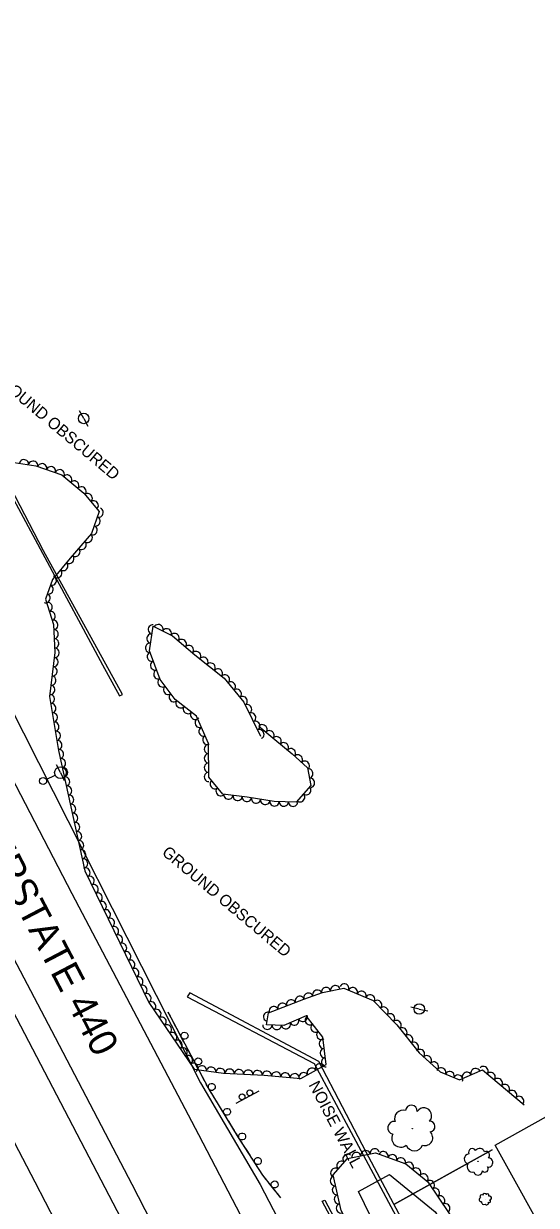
# Model space of a CAD drawing. Extents: x 1722896 to 1754269, y 648279 to 666297.
# Drawn here: x 1727868 to 1728088, y 654020 to 654527 of the extents above; entities that cross this region are included whole.
import ezdxf

# ---------------------------------------------------------------- set-up
doc = ezdxf.new("R2010")
doc.units = 0
for name, color, linetype in [('DESIGN - CENTERLINE - Proposed Text', 7, 'Continuous'), ('DESIGN - PUBLIC HEARING - Shapes', 7, 'Continuous'), ('DESIGN - SCRATCH - User 1', 7, 'Continuous'), ('DESIGN - SHEET - Linework', 7, 'Continuous'), ('SURVEY - CENTERLINE - Preliminary', 7, 'Continuous'), ('SURVEY - CENTERLINE - Preliminary Text', 7, 'Continuous'), ('SURVEY - DTM - Breaklines', 7, 'Continuous'), ('SURVEY - VEGETATION - Features with Text', 7, 'Continuous')]:
    doc.layers.add(name, color=color, linetype=linetype)

msp = doc.modelspace()

# ---------------------------------------------------------------- linework, layer by layer
at = {"layer": 'DESIGN - CENTERLINE - Proposed Text'}
for points in [[(1728144.04, 653969.42), (1728120.36, 653956.29), (1728070.69, 654045.71), (1728092.72, 654058.06)], [(1728069.31, 654043.66), (1728027.11, 654020.24), (1728069.31, 654043.66)]]:
    msp.add_lwpolyline(points, dxfattribs=at)
at = {"layer": 'DESIGN - PUBLIC HEARING - Shapes'}
msp.add_line((1727969.18, 654068.9), (1727959.28, 654063.67), dxfattribs=at)
for centre in [(1727961.91, 654066.45), (1727965.23, 654068.2)]:
    msp.add_circle(centre, 1.25, dxfattribs=at)
at = {"layer": 'DESIGN - SCRATCH - User 1'}
for points in [[(1727755.79, 654525.5), (1727755.7, 654525.33), (1727793.94, 654453.03), (1727852.37, 654344.11), (1727902.04, 654251.86), (1727909.36, 654238.53), (1727910.59, 654239.19)], [(1727910.59, 654239.19), (1727876.62, 654300.9), (1727850.44, 654351.09), (1727787.48, 654468.73), (1727756.63, 654527.12), (1727756.48, 654526.84)], [(1728216.51, 653662.39), (1728185.08, 653722.12), (1728148.51, 653790.45), (1728086.82, 653908.4), (1728015.23, 654042.68), (1727994.93, 654081.61), (1727939.46, 654111.11), (1727938.39, 654109.45), (1727992.85, 654080.84), (1728018.17, 654033.5), (1728080.24, 653917.85), (1728150.25, 653784.38), (1728186.88, 653715.54), (1728215.31, 653662.32), (1728216.51, 653662.39)], [(1727978.63, 654023.1), (1727970.81, 654032.86), (1727960.4, 654049.09), (1727947.36, 654070.42), (1727930.18, 654102.82)], [(1727931.12, 654101.04), (1727930.18, 654102.82)], [(1727932.98, 654097.55), (1727931.87, 654099.63)], [(1727934.07, 654095.47), (1727932.98, 654097.55)], [(1727936.98, 654090), (1727934.82, 654094.06)], [(1727938.83, 654086.51), (1727937.73, 654088.58)], [(1727939.93, 654084.43), (1727938.83, 654086.51)], [(1727942.83, 654078.95), (1727940.68, 654083.02)], [(1727944.68, 654075.46), (1727943.58, 654077.54)], [(1727945.78, 654073.39), (1727944.68, 654075.46)], [(1727948.84, 654067.99), (1727947.36, 654070.42), (1727946.53, 654071.97)], [(1727950.9, 654064.62), (1727949.67, 654066.63)], [(1727952.13, 654062.62), (1727950.9, 654064.62)], [(1727955.36, 654057.33), (1727952.96, 654061.26)], [(1727957.43, 654053.96), (1727956.2, 654055.97)], [(1727958.65, 654051.96), (1727957.43, 654053.96)], [(1727961.94, 654046.7), (1727960.4, 654049.09), (1727959.49, 654050.59)], [(1727964.07, 654043.38), (1727962.8, 654045.35)], [(1727965.34, 654041.4), (1727964.07, 654043.38)], [(1727968.68, 654036.18), (1727966.2, 654040.05)], [(1727970.81, 654032.85), (1727970.81, 654032.86), (1727969.55, 654034.83)], [(1727972.28, 654031.02), (1727970.81, 654032.85)], [(1727976.16, 654026.18), (1727973.28, 654029.77)], [(1727978.63, 654023.1), (1727977.16, 654024.93)], [(1728186.41, 653660.27), (1728132.59, 653764.45), (1728071.63, 653878.81), (1728024.24, 653969.54), (1727996.39, 654021.67), (1727997.47, 654022.12), (1728027.51, 653965.29), (1728072.05, 653880.32), (1728120.17, 653790.57), (1728161.69, 653710.99), (1728187.26, 653660.89), (1728186.41, 653660.27)]]:
    msp.add_lwpolyline(points, dxfattribs=at)
for centre, start, end in [((1727937.24, 654092.71), 321.1855, 321.1757), ((1727943.09, 654081.67), 321.1855, 321.1757), ((1727948.93, 654070.72), 324.7241, 324.7143), ((1727955.45, 654060.06), 324.7241, 324.7143), ((1727961.97, 654049.43), 325.9149, 325.9051), ((1727968.72, 654038.9), 325.9149, 325.9051), ((1727975.91, 654028.89), 331.9613, 331.9515)]:
    msp.add_arc(centre, 1.5, start, end, dxfattribs=at)
at = {"layer": 'SURVEY - CENTERLINE - Preliminary'}
msp.add_lwpolyline([(1728111.65, 653920.96), (1728129.65, 653923.68), (1728179.9, 653837.31), (1728160.15, 653834.86), (1728148.81, 653837.29), (1728156.15, 653805.08), (1728145.65, 653793.93), (1728127.12, 653796.33), (1728111.09, 653825.85), (1728082.31, 653884.14), (1728039.98, 653968.18), (1728011.96, 654025.9), (1728025.22, 654033.17), (1728044.9, 654017.07), (1728081, 653959.72), (1728089.73, 653926.28), (1728093.54, 653915.05), (1728111.65, 653920.96)], dxfattribs=at)
at = {"layer": 'SURVEY - CENTERLINE - Preliminary Text'}
for points in [[(1727732.21, 654484.49), (1727768.97, 654413.16), (1727813.96, 654328.14), (1727855.35, 654247.58), (1727944.04, 654072.45), (1727969.68, 654028.83), (1727996, 653978.27), (1728034.88, 653904.71), (1728077.58, 653821.81), (1728093.03, 653790.56)], [(1727722.77, 654472.46), (1727768.58, 654384.88), (1727826.36, 654273.79), (1727888.83, 654153.82), (1727943.15, 654050.35), (1728009.97, 653922.32), (1728073.7, 653799.5), (1728141.6, 653670.38), (1728151.37, 653652.53)], [(1728116.24, 653642.76), (1728107.48, 653658.71), (1728074.15, 653721.71), (1728046.24, 653775.34), (1728016.12, 653833.27), (1727981.9, 653898.85), (1727950.87, 653958.62), (1727914.73, 654028.82), (1727880.2, 654094.82), (1727841.31, 654168.57), (1727801.85, 654243.95), (1727765.71, 654313.53), (1727729.09, 654384.15), (1727699.55, 654441.02)], [(1728106.35, 653640.14), (1728099.8, 653652.14), (1728062.27, 653721.74), (1728019.66, 653803.94), (1727979.61, 653881.08), (1727952.11, 653934.01), (1727920.36, 653994.55), (1727860.06, 654109.98), (1727811.47, 654203.83), (1727757.76, 654306.23), (1727711.6, 654395.49), (1727693.17, 654431.8)], [(1727676.45, 654407.23), (1727702.23, 654357.01), (1727745.09, 654275.06), (1727787.23, 654194.22), (1727832.25, 654107.66), (1727872.91, 654030.02), (1727921.69, 653935.62), (1727972.69, 653838.18), (1728031.26, 653725.98), (1728066.56, 653657.62), (1728081.26, 653631.23)]]:
    msp.add_lwpolyline(points, dxfattribs=at)
at = {"layer": 'SURVEY - DTM - Breaklines'}
for p, q in [((1727893.91, 654357.66), (1727892.09, 654360.94)), ((1727893.91, 654357.66), (1727895.72, 654354.38)), ((1727877.84, 654202.68), (1727881.66, 654204.53)), ((1727883.91, 654205.62), (1727882.28, 654209)), ((1727883.91, 654205.62), (1727885.55, 654202.25)), ((1728038.04, 654104.17), (1728034.36, 654104.92)), ((1728038.04, 654104.17), (1728041.71, 654103.43))]:
    msp.add_line(p, q, dxfattribs=at)
for centre, radius in [((1727893.91, 654357.66), 2.25), ((1727883.91, 654205.62), 2.5), ((1727876.49, 654202.03), 1.5), ((1728038.04, 654104.17), 2.25)]:
    msp.add_circle(centre, radius, dxfattribs=at)
at = {"layer": 'SURVEY - VEGETATION - Features with Text'}
for points in [[(1727864.05, 654338.76), (1727873.33, 654337.31), (1727884.48, 654333.51), (1727893.94, 654325.58), (1727900.55, 654317.66), (1727897.32, 654308.22), (1727888.1, 654297.68), (1727880.48, 654288.58), (1727877.44, 654280.14), (1727880.91, 654269.25), (1727881.54, 654257.19), (1727879.29, 654238.36), (1727883.07, 654215.16), (1727894.46, 654163.45), (1727921.88, 654106.96), (1727941.4, 654078.41), (1727953.91, 654076.65), (1727971.42, 654075.74), (1727987.16, 654074.31), (1727997.98, 654080.33), (1727996.6, 654092.02), (1727989.41, 654101.3), (1727979.81, 654097.14), (1727972.4, 654097.32), (1727973.34, 654102.48), (1727988.43, 654108.45), (1727996.47, 654111.21), (1728005.69, 654113.13), (1728018.27, 654107.81), (1728028.39, 654097.31), (1728037.94, 654085.31), (1728047.03, 654077.2), (1728055.31, 654073.75), (1728065.12, 654078.08), (1728083.03, 654063.09)], [(1727969.17, 654225.58), (1727976, 654219.89), (1727983.45, 654213.64), (1727990.07, 654207.64), (1727991.42, 654200.1), (1727985.21, 654193.02), (1727975.73, 654193.17), (1727964.15, 654195.06), (1727953.64, 654196.36), (1727947.59, 654203.72), (1727947.57, 654218.19), (1727942.32, 654229.92), (1727933.21, 654237.07), (1727926.69, 654245.56), (1727922.15, 654257.97), (1727923.7, 654268.47), (1727932.04, 654264.28), (1727941.61, 654256.26), (1727954.22, 654246.24), (1727962.73, 654235.83), (1727969.86, 654221.34)], [(1728118.09, 653799.11), (1728088.15, 653856.39), (1728044.87, 653940.83), (1728004.48, 654017.71), (1728001.08, 654033.05), (1728007.17, 654039.98), (1728019.22, 654042.39), (1728032.25, 654037.67), (1728041.68, 654030.02), (1728055.25, 654009.84), (1728065.96, 653995.01), (1728075.02, 653981.65), (1728081.99, 653968.19), (1728086.97, 653955.03), (1728093.07, 653939.85)]]:
    msp.add_lwpolyline(points, dxfattribs=at)
for centre, radius in [((1728035.03, 654052.8), 0.117), ((1728063.27, 654038.78), 0.0689), ((1728066.35, 654022.57), 0.0296)]:
    msp.add_circle(centre, radius, dxfattribs=at)
for centre, radius, start, end in [((1728034.64, 654060.32), 2.54, 357.1992, 174.5184), ((1728031.03, 654057.13), 3.6, 72.4863, 199.3319), ((1728040.01, 654058.42), 3.34, 314.5806, 148.0002), ((1728027.27, 654053.17), 2.79, 82.6452, 257.6455), ((1728042.48, 654053.75), 2.3, 274.5599, 93.3055), ((1728030.03, 654048.68), 3.79, 152.3923, 308.2308), ((1728040.48, 654048.93), 3.35, 252.4437, 49.2326), ((1728035.92, 654047.11), 3.81, 201.4965, 339.0207), ((1728059.58, 654039.78), 2.24, 97.793, 253.6315), ((1728060.79, 654042.64), 1.65, 28.0459, 203.0462), ((1728063.98, 654042.19), 2.12, 17.887, 144.7327), ((1728066.75, 654041.54), 1.5, 302.6, 119.9191), ((1728060.83, 654036.41), 2.25, 146.8972, 284.4214), ((1728067.68, 654038.31), 1.97, 259.9813, 93.401), ((1728063.27, 654034.84), 1.97, 197.8445, 354.6334), ((1728066.28, 654035.53), 1.36, 219.9606, 38.7063), ((1728064.72, 654022.41), 0.961, 118.6723, 274.5108), ((1728064.77, 654023.74), 0.709, 48.9252, 223.9255), ((1728066.12, 654024.05), 0.914, 38.7663, 165.612), ((1728067.33, 654024.21), 0.645, 323.4793, 140.7984), ((1728068.06, 654021.72), 0.583, 240.8399, 59.5856), ((1728068.2, 654023.06), 0.848, 280.8606, 114.2803), ((1728065.74, 654021.24), 0.968, 167.7765, 305.3007), ((1728066.96, 654020.99), 0.849, 218.7238, 15.5127)]:
    msp.add_arc(centre, radius, start, end, dxfattribs=at)
for centre, major_axis in [((1727868.28, 654338.1), (1.98, -0.31)), ((1727872.23, 654337.48), (1.98, -0.31)), ((1727876.07, 654336.38), (1.89, -0.65)), ((1727879.85, 654335.09), (1.89, -0.65)), ((1727883.64, 654333.8), (1.89, -0.65)), ((1727886.86, 654331.51), (1.53, -1.29)), ((1727889.93, 654328.94), (1.53, -1.29)), ((1727892.99, 654326.37), (1.53, -1.29)), ((1727895.71, 654323.46), (1.28, -1.53)), ((1727898.28, 654320.39), (1.28, -1.53)), ((1727900.41, 654317.24), (-0.65, -1.89)), ((1727897.82, 654309.67), (-0.65, -1.89)), ((1727899.11, 654313.46), (-0.65, -1.89)), ((1727895.7, 654306.36), (-1.32, -1.51)), ((1727890.43, 654300.34), (-1.32, -1.51)), ((1727893.06, 654303.35), (-1.32, -1.51)), ((1727885.24, 654294.26), (-1.28, -1.53)), ((1727887.8, 654297.32), (-1.28, -1.53)), ((1727882.67, 654291.19), (-1.28, -1.53)), ((1727878.92, 654284.26), (-0.68, -1.88)), ((1727880.28, 654288.02), (-0.68, -1.88)), ((1727877.57, 654280.49), (-0.68, -1.88)), ((1727878.54, 654276.69), (0.61, -1.91)), ((1727879.75, 654272.87), (0.61, -1.91)), ((1727880.92, 654269.05), (0.1, -2)), ((1727881.13, 654265.06), (0.1, -2)), ((1727922.91, 654263.15), (0.29, 1.98)), ((1727923.5, 654267.1), (0.29, 1.98)), ((1727926.04, 654267.3), (1.79, -0.9)), ((1727929.61, 654265.5), (1.79, -0.9)), ((1727933.02, 654263.46), (1.53, -1.29)), ((1727881.34, 654261.07), (0.1, -2)), ((1727922.33, 654259.19), (0.29, 1.98)), ((1727936.09, 654260.89), (1.53, -1.29)), ((1727939.15, 654258.31), (1.53, -1.29)), ((1727881.05, 654253.1), (-0.24, -1.99)), ((1727881.52, 654257.07), (-0.24, -1.99)), ((1727923.1, 654255.37), (-0.69, 1.88)), ((1727942.23, 654255.76), (1.57, -1.24)), ((1727945.36, 654253.27), (1.57, -1.24)), ((1727880.58, 654249.13), (-0.24, -1.99)), ((1727924.47, 654251.62), (-0.69, 1.88)), ((1727948.5, 654250.79), (1.57, -1.24)), ((1727951.63, 654248.3), (1.57, -1.24)), ((1727880.1, 654245.16), (-0.24, -1.99)), ((1727925.85, 654247.86), (-0.69, 1.88)), ((1727927.64, 654244.33), (-1.22, 1.59)), ((1727954.66, 654245.71), (1.27, -1.55)), ((1727957.19, 654242.61), (1.27, -1.55)), ((1727879.63, 654241.18), (-0.24, -1.99)), ((1727930.07, 654241.16), (-1.22, 1.59)), ((1727959.72, 654239.51), (1.27, -1.55)), ((1727879.48, 654237.22), (0.32, -1.97)), ((1727880.12, 654233.27), (0.32, -1.97)), ((1727932.51, 654237.98), (-1.22, 1.59)), ((1727935.45, 654235.31), (-1.57, 1.24)), ((1727962.25, 654236.41), (1.27, -1.55)), ((1727964.16, 654232.92), (0.88, -1.79)), ((1727880.76, 654229.32), (0.32, -1.97)), ((1727938.59, 654232.84), (-1.57, 1.24)), ((1727941.74, 654230.37), (-1.57, 1.24)), ((1727965.93, 654229.33), (0.88, -1.79)), ((1727881.41, 654225.37), (0.32, -1.97)), ((1727943.65, 654226.94), (-0.82, 1.83)), ((1727945.29, 654223.29), (-0.82, 1.83)), ((1727967.7, 654225.74), (0.88, -1.79)), ((1727970.71, 654224.3), (1.54, -1.28)), ((1727882.05, 654221.43), (0.32, -1.97)), ((1727882.69, 654217.48), (0.32, -1.97)), ((1727946.92, 654219.64), (-0.82, 1.83)), ((1727969.46, 654222.15), (0.88, -1.79)), ((1727973.78, 654221.73), (1.54, -1.28)), ((1727976.85, 654219.17), (1.53, -1.29)), ((1727883.42, 654213.55), (0.43, -1.95)), ((1727947.57, 654215.77), (0, 2)), ((1727979.92, 654216.6), (1.53, -1.29)), ((1727982.98, 654214.03), (1.53, -1.29)), ((1727884.28, 654209.64), (0.43, -1.95)), ((1727947.58, 654211.77), (0, 2)), ((1727947.59, 654207.77), (0, 2)), ((1727985.96, 654211.36), (1.48, -1.34)), ((1727988.93, 654208.68), (1.48, -1.34)), ((1727885.15, 654205.74), (0.43, -1.95)), ((1727947.59, 654203.77), (0, 2)), ((1727990.51, 654205.22), (0.35, -1.97)), ((1727886.01, 654201.83), (0.43, -1.95)), ((1727886.87, 654197.92), (0.43, -1.95)), ((1727950.1, 654200.67), (-1.27, 1.55)), ((1727952.64, 654197.58), (-1.27, 1.55)), ((1727989.58, 654198), (-1.32, -1.5)), ((1727991.21, 654201.29), (0.35, -1.97)), ((1727887.73, 654194.02), (0.43, -1.95)), ((1727956.05, 654196.07), (-1.98, 0.25)), ((1727960.02, 654195.57), (-1.98, 0.25)), ((1727963.99, 654195.08), (-1.98, 0.25)), ((1727967.94, 654194.44), (-1.97, 0.32)), ((1727971.88, 654193.8), (-1.97, 0.32)), ((1727986.94, 654194.99), (-1.32, -1.5)), ((1727888.59, 654190.11), (0.43, -1.95)), ((1727975.83, 654193.17), (-2, 0.03)), ((1727979.83, 654193.11), (-2, 0.03)), ((1727983.83, 654193.04), (-2, 0.03)), ((1727889.45, 654186.2), (0.43, -1.95)), ((1727890.31, 654182.3), (0.43, -1.95)), ((1727891.17, 654178.39), (0.43, -1.95)), ((1727892.03, 654174.48), (0.43, -1.95)), ((1727892.89, 654170.58), (0.43, -1.95)), ((1727893.75, 654166.67), (0.43, -1.95)), ((1727894.76, 654162.82), (0.87, -1.8)), ((1727896.51, 654159.22), (0.87, -1.8)), ((1727898.26, 654155.62), (0.87, -1.8)), ((1727900, 654152.02), (0.87, -1.8)), ((1727901.75, 654148.42), (0.87, -1.8)), ((1727903.5, 654144.83), (0.87, -1.8)), ((1727905.24, 654141.23), (0.87, -1.8)), ((1727906.99, 654137.63), (0.87, -1.8)), ((1727908.74, 654134.03), (0.87, -1.8)), ((1727910.48, 654130.43), (0.87, -1.8)), ((1727912.23, 654126.83), (0.87, -1.8)), ((1727913.98, 654123.24), (0.87, -1.8)), ((1727915.72, 654119.64), (0.87, -1.8)), ((1727917.47, 654116.04), (0.87, -1.8)), ((1727919.22, 654112.44), (0.87, -1.8)), ((1727998.04, 654111.54), (1.96, 0.41)), ((1728001.96, 654112.35), (1.96, 0.41)), ((1728005.87, 654113.06), (1.84, -0.78)), ((1728009.55, 654111.5), (1.84, -0.78)), ((1727920.96, 654108.84), (0.87, -1.8)), ((1727982.95, 654106.28), (1.86, 0.74)), ((1727986.67, 654107.75), (1.86, 0.74)), ((1727990.43, 654109.14), (1.89, 0.65)), ((1727994.21, 654110.44), (1.89, 0.65)), ((1728013.24, 654109.94), (1.84, -0.78)), ((1728016.92, 654108.39), (1.84, -0.78)), ((1728020.03, 654105.99), (1.39, -1.44)), ((1727922.95, 654105.39), (1.13, -1.65)), ((1727925.21, 654102.08), (1.13, -1.65)), ((1727973.04, 654100.85), (0.36, 1.97)), ((1727975.51, 654103.34), (1.86, 0.74)), ((1727979.23, 654104.81), (1.86, 0.74)), ((1728022.8, 654103.11), (1.39, -1.44)), ((1727927.47, 654098.78), (1.13, -1.65)), ((1727929.73, 654095.48), (1.13, -1.65)), ((1727980.73, 654097.54), (-1.84, -0.79)), ((1727984.4, 654099.13), (-1.84, -0.79)), ((1727988.07, 654100.71), (-1.84, -0.79)), ((1727990.97, 654099.29), (-1.22, 1.58)), ((1727993.42, 654096.13), (-1.22, 1.58)), ((1728025.58, 654100.23), (1.39, -1.44)), ((1728028.35, 654097.35), (1.39, -1.44)), ((1727931.99, 654092.18), (1.13, -1.65)), ((1727972.81, 654097.31), (-2, 0.05)), ((1727976.81, 654097.21), (-2, 0.05)), ((1727995.87, 654092.97), (-1.22, 1.58)), ((1728030.85, 654094.22), (1.25, -1.56)), ((1728033.34, 654091.09), (1.25, -1.56)), ((1727934.24, 654088.88), (1.13, -1.65)), ((1727936.5, 654085.57), (1.13, -1.65)), ((1727996.93, 654089.24), (-0.23, 1.99)), ((1728035.83, 654087.96), (1.25, -1.56)), ((1727938.76, 654082.27), (1.13, -1.65)), ((1727997.39, 654085.26), (-0.23, 1.99)), ((1727997.86, 654081.29), (-0.23, 1.99)), ((1728038.4, 654084.9), (1.49, -1.33)), ((1728041.38, 654082.24), (1.49, -1.33)), ((1727941.02, 654078.97), (1.13, -1.65)), ((1727944.69, 654077.95), (1.98, -0.28)), ((1727948.65, 654077.39), (1.98, -0.28)), ((1727952.61, 654076.83), (1.98, -0.28)), ((1727956.59, 654076.51), (2, -0.1)), ((1727960.59, 654076.3), (2, -0.1)), ((1727964.58, 654076.1), (2, -0.1)), ((1727968.58, 654075.89), (2, -0.1)), ((1727972.57, 654075.64), (1.99, -0.18)), ((1727991.83, 654076.91), (1.75, 0.97)), ((1727995.33, 654078.85), (1.75, 0.97)), ((1728044.36, 654079.57), (1.49, -1.33)), ((1728047.42, 654077.03), (1.85, -0.77)), ((1728051.12, 654075.5), (1.85, -0.77)), ((1728062.14, 654076.77), (1.83, 0.81)), ((1728065.69, 654077.6), (1.53, -1.28)), ((1727976.55, 654075.27), (1.99, -0.18)), ((1727980.54, 654074.91), (1.99, -0.18)), ((1727984.52, 654074.55), (1.99, -0.18)), ((1727988.34, 654074.97), (1.75, 0.97)), ((1728054.81, 654073.96), (1.85, -0.77)), ((1728058.48, 654075.15), (1.83, 0.81)), ((1728068.75, 654075.04), (1.53, -1.28)), ((1728071.82, 654072.47), (1.53, -1.28)), ((1728074.89, 654069.9), (1.53, -1.28)), ((1728077.96, 654067.34), (1.53, -1.28)), ((1728081.02, 654064.77), (1.53, -1.28)), ((1728007.14, 654039.95), (1.32, 1.5)), ((1728011.05, 654040.76), (1.96, 0.39)), ((1728014.97, 654041.54), (1.96, 0.39)), ((1728018.9, 654042.33), (1.96, 0.39)), ((1728022.67, 654041.14), (1.88, -0.68)), ((1728026.43, 654039.78), (1.88, -0.68)), ((1728004.5, 654036.95), (1.32, 1.5)), ((1728030.19, 654038.41), (1.88, -0.68)), ((1728033.65, 654036.53), (1.55, -1.26)), ((1728001.69, 654030.3), (-0.43, 1.95)), ((1728001.87, 654033.94), (1.32, 1.5)), ((1728036.76, 654034.01), (1.55, -1.26)), ((1728039.87, 654031.49), (1.55, -1.26)), ((1728002.56, 654026.39), (-0.43, 1.95)), ((1728042.61, 654028.64), (1.12, -1.66)), ((1728044.84, 654025.32), (1.12, -1.66)), ((1728003.42, 654022.49), (-0.43, 1.95)), ((1728047.08, 654022), (1.12, -1.66)), ((1728004.29, 654018.58), (-0.43, 1.95)), ((1728049.31, 654018.68), (1.12, -1.66))]:
    msp.add_ellipse(centre, major_axis=major_axis, ratio=0.940188, start_param=0, end_param=3.141593, dxfattribs=at)

# ---------------------------------------------------------------- texts
at = {"layer": 'DESIGN - SCRATCH - User 1'}
msp.add_text('NOISE WALL', height=5, rotation=297.6663, dxfattribs=at).set_placement((1727990.41, 654071.67))
at = {"layer": 'DESIGN - SHEET - Linework'}
msp.add_text('INTERSTATE 440', height=12, rotation=297.6279, dxfattribs=at).set_placement((1727838.05, 654199.09))
at = {"layer": 'SURVEY - CENTERLINE - Preliminary'}
for rotation, p in [(320.0087, (1727853.53, 654375.49)), (320.0118, (1727927.14, 654170.74))]:
    msp.add_text('GROUND OBSCURED', height=5, rotation=rotation, dxfattribs=at).set_placement(p)

doc.saveas('drawing.dxf')
